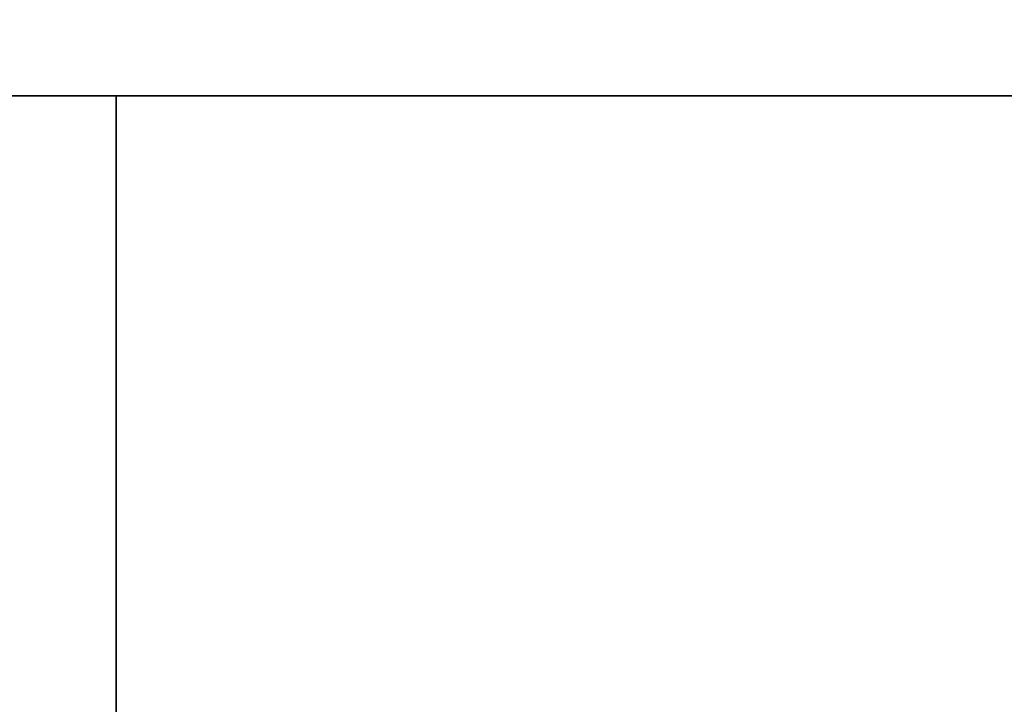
# Model space of a CAD drawing. Extents: x -1299 to -1246.9, y 2743.7 to 2747.9.
# Tile 650 of 656: x -1247.0508 to -1247.0042, y 2746.7536 to 2746.786. Entities that reach past the tile are written whole.
import ezdxf

# ---------------------------------------------------------------- set-up
doc = ezdxf.new("R2010")
doc.units = 0
doc.header["$LTSCALE"] = 150
doc.header["$MEASUREMENT"] = 0
doc.layers.add('3DFACE_SHAPE', color=7, linetype='CONTINUOUS')

msp = doc.modelspace()

# ---------------------------------------------------------------- linework, layer by layer
at = {"layer": '3DFACE_SHAPE', "color": 13}
for points, invisible_edges in [([(-1248.944219, 2746.884449), (-1246.944219, 2746.884449), (-1248.944219, 2746.782449)], 2), ([(-1246.944219, 2746.884449), (-1246.944219, 2746.782449), (-1248.944219, 2746.782449)], 12), ([(-1248.944219, 2746.782449, 0.206), (-1246.944219, 2746.782449, 0.206), (-1248.944219, 2746.884449, 0.206)], 2), ([(-1246.944219, 2746.782449, 0.206), (-1246.944219, 2746.884449, 0.206), (-1248.944219, 2746.884449, 0.206)], 12), ([(-1248.944219, 2746.782449, 0.008), (-1246.944219, 2746.782449, 0.008), (-1248.944219, 2746.830349, 0.008)], 2), ([(-1246.944219, 2746.782449, 0.008), (-1246.944219, 2746.830349, 0.008), (-1248.944219, 2746.830349, 0.008)], 12), ([(-1248.927119, 2746.830349, 0.198), (-1247.020219, 2746.830349, 0.198), (-1248.944219, 2746.782449, 0.198)], 14), ([(-1248.944219, 2746.782449, 0.198), (-1247.020219, 2746.830349, 0.198), (-1246.970219, 2746.830349, 0.198)], 13), ([(-1248.944219, 2746.782449, 0.198), (-1246.970219, 2746.830349, 0.198), (-1246.944219, 2746.782449, 0.198)], 3), ([(-1248.944219, 2746.782449), (-1246.944219, 2746.782449), (-1248.944219, 2746.782449, 0.008)], 2), ([(-1246.944219, 2746.782449), (-1246.944219, 2746.782449, 0.008), (-1248.944219, 2746.782449, 0.008)], 12), ([(-1248.944219, 2746.782449, 0.198), (-1246.944219, 2746.782449, 0.198), (-1248.944219, 2746.782449, 0.206)], 2), ([(-1246.944219, 2746.782449, 0.198), (-1246.944219, 2746.782449, 0.206), (-1248.944219, 2746.782449, 0.206)], 12), ([(-1247.046219, 2746.782449, 0.008), (-1246.998319, 2746.782449, 0.008), (-1247.046219, 2746.782449)], 2), ([(-1246.998319, 2746.782449, 0.008), (-1246.992119, 2746.782449, 0.008), (-1247.046219, 2746.782449)], 14), ([(-1247.046219, 2746.782449), (-1246.992119, 2746.782449, 0.008), (-1246.944219, 2746.782449)], 3), ([(-1246.944219, 2746.782449), (-1246.944219, 2744.884449), (-1247.046219, 2746.782449)], 2), ([(-1246.944219, 2744.884449), (-1247.046219, 2744.884449), (-1247.046219, 2746.782449)], 12), ([(-1247.046219, 2746.782449, 0.008), (-1247.046219, 2744.884449, 0.008), (-1246.998319, 2746.782449, 0.008)], 2), ([(-1247.046219, 2744.884449, 0.008), (-1246.998319, 2744.884449, 0.008), (-1246.998319, 2746.782449, 0.008)], 12), ([(-1247.046219, 2746.782449), (-1247.046219, 2744.884449), (-1247.046219, 2746.782449, 0.008)], 2), ([(-1247.046219, 2744.884449), (-1247.046219, 2744.884449, 0.008), (-1247.046219, 2746.782449, 0.008)], 12), ([(-1246.944219, 2746.782449, 0.206), (-1246.998319, 2746.782449, 0.198), (-1247.046219, 2746.782449, 0.206)], 3), ([(-1246.998319, 2746.782449, 0.198), (-1247.046219, 2746.782449, 0.198), (-1247.046219, 2746.782449, 0.206)], 12), ([(-1246.998319, 2746.782449, 0.198), (-1246.998319, 2744.884449, 0.198), (-1247.046219, 2746.782449, 0.198)], 2), ([(-1246.998319, 2744.884449, 0.198), (-1247.046219, 2744.884449, 0.198), (-1247.046219, 2746.782449, 0.198)], 12), ([(-1247.046219, 2746.782449, 0.206), (-1247.046219, 2744.884449, 0.206), (-1246.944219, 2746.782449, 0.206)], 2), ([(-1247.046219, 2744.884449, 0.206), (-1246.944219, 2744.884449, 0.206), (-1246.944219, 2746.782449, 0.206)], 12), ([(-1247.046219, 2746.782449, 0.198), (-1247.046219, 2744.884449, 0.198), (-1247.046219, 2746.782449, 0.206)], 2), ([(-1247.046219, 2744.884449, 0.198), (-1247.046219, 2744.884449, 0.206), (-1247.046219, 2746.782449, 0.206)], 12)]:
    msp.add_3dface(points, dxfattribs=dict(at, invisible_edges=invisible_edges))

doc.saveas('drawing.dxf')
